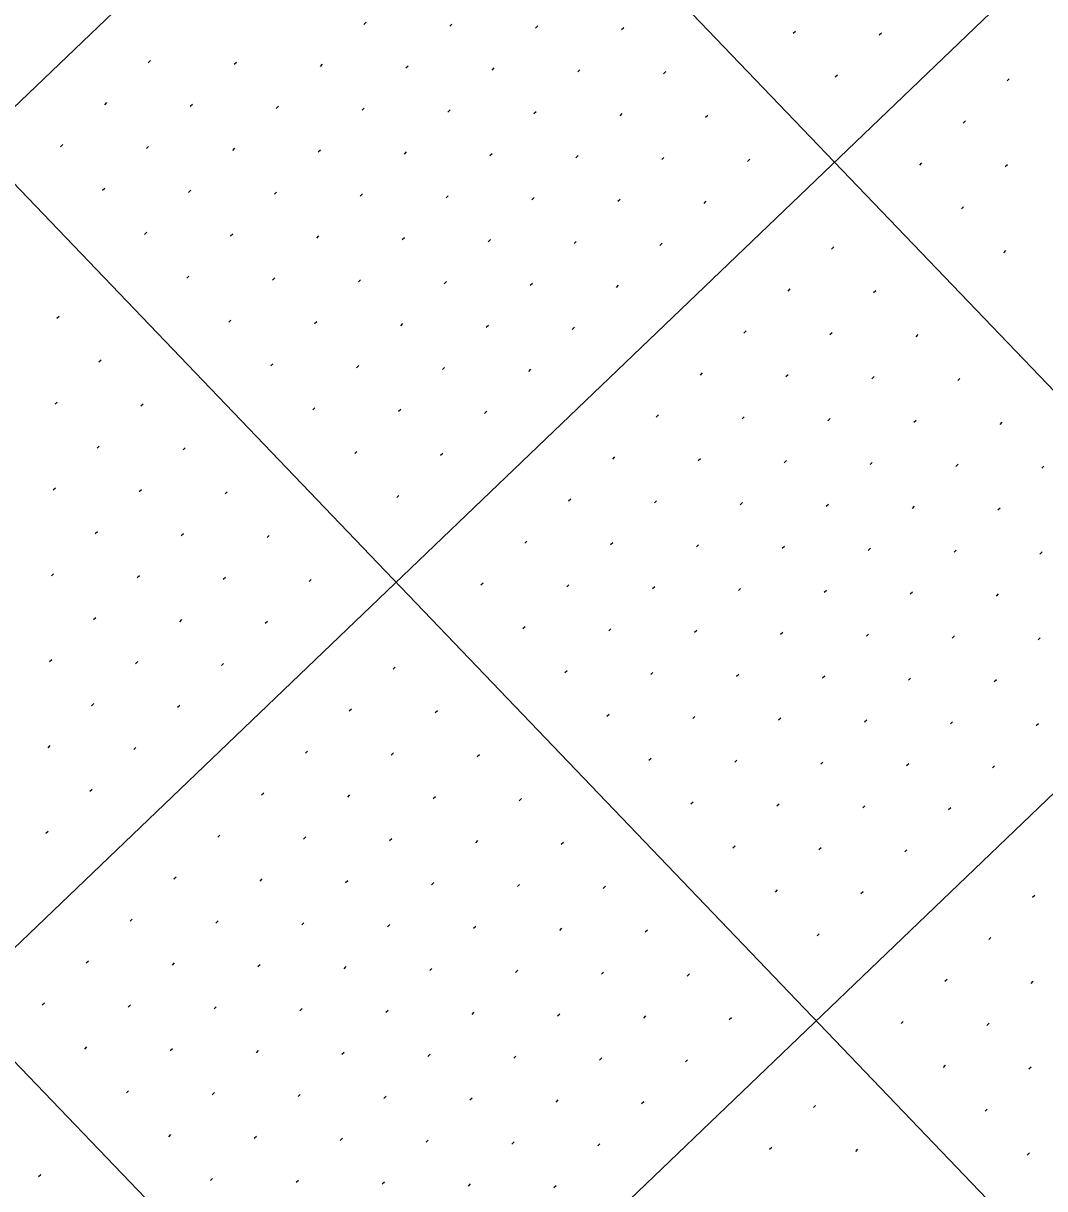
# Model space of a CAD drawing. Extents: x 2148987 to 2151117, y 142806 to 144993.
# Drawn here: x 2149584.5 to 2149668.6, y 143737.5 to 143833.4 of the extents above; entities that cross this region are included whole.
import ezdxf

# ---------------------------------------------------------------- set-up
doc = ezdxf.new("R2010")
doc.units = 0
doc.layers.add('PR_PIER_PH3', color=7, linetype='Continuous')
doc.layers.add('SHT_Profile_Grid_Minor', color=7, linetype='Continuous')

msp = doc.modelspace()

# ---------------------------------------------------------------- linework, layer by layer
at = {"layer": 'PR_PIER_PH3'}
for p, q in [((2150365.753, 144575.966), (2149228.618, 143486.218)), ((2150400.348, 144539.866), (2149263.213, 143450.119)), ((2150434.943, 144503.767), (2149297.808, 143414.019)), ((2149478.307, 144002.514), (2149824.258, 143641.519)), ((2149442.207, 143967.919), (2149788.159, 143606.924)), ((2149406.108, 143933.324), (2149752.059, 143572.329))]:
    msp.add_line(p, q, dxfattribs=at)
at = {"layer": 'SHT_Profile_Grid_Minor'}
for p, q in [((2149612.716, 143833.535), (2149612.536, 143833.362)), ((2149619.786, 143833.384), (2149619.605, 143833.211)), ((2149626.855, 143833.234), (2149626.675, 143833.061)), ((2149633.925, 143833.083), (2149633.744, 143832.911)), ((2149648.064, 143832.783), (2149647.883, 143832.61)), ((2149655.133, 143832.632), (2149654.953, 143832.459)), ((2149594.968, 143830.376), (2149594.787, 143830.203)), ((2149602.037, 143830.226), (2149601.857, 143830.053)), ((2149609.107, 143830.075), (2149608.926, 143829.902)), ((2149616.176, 143829.925), (2149615.995, 143829.752)), ((2149623.245, 143829.774), (2149623.065, 143829.601)), ((2149630.315, 143829.624), (2149630.134, 143829.451)), ((2149637.384, 143829.474), (2149637.204, 143829.301)), ((2149651.523, 143829.173), (2149651.343, 143829)), ((2149665.662, 143828.872), (2149665.482, 143828.699)), ((2149591.358, 143826.917), (2149591.177, 143826.744)), ((2149598.427, 143826.766), (2149598.247, 143826.593)), ((2149605.497, 143826.616), (2149605.316, 143826.443)), ((2149612.566, 143826.465), (2149612.386, 143826.292)), ((2149619.635, 143826.315), (2149619.455, 143826.142)), ((2149626.705, 143826.164), (2149626.524, 143825.992)), ((2149633.774, 143826.014), (2149633.594, 143825.841)), ((2149640.844, 143825.864), (2149640.663, 143825.691)), ((2149662.052, 143825.412), (2149661.872, 143825.239)), ((2149587.748, 143823.457), (2149587.567, 143823.284)), ((2149594.817, 143823.307), (2149594.637, 143823.134)), ((2149601.887, 143823.156), (2149601.706, 143822.983)), ((2149608.956, 143823.006), (2149608.776, 143822.833)), ((2149616.026, 143822.855), (2149615.845, 143822.682)), ((2149623.095, 143822.705), (2149622.914, 143822.532)), ((2149630.164, 143822.555), (2149629.984, 143822.382)), ((2149637.234, 143822.404), (2149637.053, 143822.231)), ((2149644.303, 143822.254), (2149644.123, 143822.081)), ((2149658.442, 143821.953), (2149658.262, 143821.78)), ((2149665.512, 143821.802), (2149665.331, 143821.629)), ((2149591.207, 143819.847), (2149591.027, 143819.674)), ((2149598.277, 143819.697), (2149598.096, 143819.524)), ((2149605.346, 143819.546), (2149605.166, 143819.373)), ((2149612.416, 143819.396), (2149612.235, 143819.223)), ((2149619.485, 143819.245), (2149619.305, 143819.072)), ((2149626.554, 143819.095), (2149626.374, 143818.922)), ((2149633.624, 143818.945), (2149633.443, 143818.772)), ((2149640.693, 143818.794), (2149640.513, 143818.621)), ((2149661.902, 143818.343), (2149661.721, 143818.17)), ((2149594.667, 143816.237), (2149594.486, 143816.064)), ((2149601.736, 143816.087), (2149601.556, 143815.914)), ((2149608.806, 143815.936), (2149608.625, 143815.763)), ((2149615.875, 143815.786), (2149615.695, 143815.613)), ((2149622.945, 143815.636), (2149622.764, 143815.463)), ((2149630.014, 143815.485), (2149629.834, 143815.312)), ((2149637.083, 143815.335), (2149636.903, 143815.162)), ((2149651.222, 143815.034), (2149651.042, 143814.861)), ((2149665.361, 143814.733), (2149665.181, 143814.56)), ((2149598.126, 143812.627), (2149597.946, 143812.454)), ((2149605.196, 143812.477), (2149605.015, 143812.304)), ((2149612.265, 143812.326), (2149612.085, 143812.153)), ((2149619.335, 143812.176), (2149619.154, 143812.003)), ((2149626.404, 143812.026), (2149626.224, 143811.853)), ((2149633.474, 143811.875), (2149633.293, 143811.702)), ((2149647.612, 143811.574), (2149647.432, 143811.401)), ((2149654.682, 143811.424), (2149654.501, 143811.251)), ((2149587.447, 143809.318), (2149587.266, 143809.145)), ((2149601.586, 143809.017), (2149601.405, 143808.844)), ((2149608.655, 143808.867), (2149608.475, 143808.694)), ((2149615.725, 143808.716), (2149615.544, 143808.544)), ((2149622.794, 143808.566), (2149622.614, 143808.393)), ((2149629.864, 143808.416), (2149629.683, 143808.243)), ((2149644.003, 143808.115), (2149643.822, 143807.942)), ((2149651.072, 143807.964), (2149650.891, 143807.791)), ((2149658.141, 143807.814), (2149657.961, 143807.641)), ((2149590.906, 143805.708), (2149590.726, 143805.535)), ((2149605.045, 143805.407), (2149604.865, 143805.234)), ((2149612.115, 143805.257), (2149611.934, 143805.084)), ((2149619.184, 143805.107), (2149619.004, 143804.934)), ((2149626.254, 143804.956), (2149626.073, 143804.783)), ((2149640.393, 143804.655), (2149640.212, 143804.482)), ((2149647.462, 143804.505), (2149647.282, 143804.332)), ((2149654.532, 143804.354), (2149654.351, 143804.181)), ((2149661.601, 143804.204), (2149661.42, 143804.031)), ((2149587.296, 143802.249), (2149587.116, 143802.076)), ((2149594.366, 143802.098), (2149594.185, 143801.925)), ((2149608.505, 143801.797), (2149608.324, 143801.625)), ((2149615.574, 143801.647), (2149615.394, 143801.474)), ((2149622.644, 143801.497), (2149622.463, 143801.324)), ((2149636.783, 143801.196), (2149636.602, 143801.023)), ((2149643.852, 143801.045), (2149643.672, 143800.872)), ((2149650.922, 143800.895), (2149650.741, 143800.722)), ((2149657.991, 143800.744), (2149657.811, 143800.571)), ((2149665.06, 143800.594), (2149664.88, 143800.421)), ((2149590.756, 143798.639), (2149590.575, 143798.466)), ((2149597.825, 143798.488), (2149597.645, 143798.315)), ((2149611.964, 143798.188), (2149611.784, 143798.015)), ((2149619.034, 143798.037), (2149618.853, 143797.864)), ((2149633.173, 143797.736), (2149632.992, 143797.563)), ((2149640.242, 143797.586), (2149640.062, 143797.413)), ((2149647.312, 143797.435), (2149647.131, 143797.262)), ((2149654.381, 143797.285), (2149654.201, 143797.112)), ((2149661.451, 143797.134), (2149661.27, 143796.961)), ((2149668.52, 143796.984), (2149668.339, 143796.811)), ((2149587.146, 143795.179), (2149586.965, 143795.006)), ((2149594.215, 143795.029), (2149594.035, 143794.856)), ((2149601.285, 143794.878), (2149601.104, 143794.705)), ((2149615.424, 143794.578), (2149615.243, 143794.405)), ((2149629.563, 143794.277), (2149629.382, 143794.104)), ((2149636.632, 143794.126), (2149636.452, 143793.953)), ((2149643.702, 143793.976), (2149643.521, 143793.803)), ((2149650.771, 143793.825), (2149650.591, 143793.652)), ((2149657.841, 143793.675), (2149657.66, 143793.502)), ((2149664.91, 143793.524), (2149664.73, 143793.351)), ((2149590.605, 143791.569), (2149590.425, 143791.396)), ((2149597.675, 143791.419), (2149597.494, 143791.246)), ((2149604.744, 143791.268), (2149604.564, 143791.095)), ((2149625.953, 143790.817), (2149625.772, 143790.644)), ((2149633.022, 143790.667), (2149632.842, 143790.494)), ((2149640.092, 143790.516), (2149639.911, 143790.343)), ((2149647.161, 143790.366), (2149646.981, 143790.193)), ((2149654.231, 143790.215), (2149654.05, 143790.042)), ((2149661.3, 143790.065), (2149661.12, 143789.892)), ((2149668.37, 143789.915), (2149668.189, 143789.742)), ((2149586.995, 143788.11), (2149586.815, 143787.937)), ((2149594.065, 143787.959), (2149593.884, 143787.786)), ((2149601.134, 143787.809), (2149600.954, 143787.636)), ((2149608.204, 143787.659), (2149608.023, 143787.486)), ((2149622.343, 143787.358), (2149622.162, 143787.185)), ((2149629.412, 143787.207), (2149629.232, 143787.034)), ((2149636.482, 143787.057), (2149636.301, 143786.884)), ((2149643.551, 143786.906), (2149643.371, 143786.733)), ((2149650.621, 143786.756), (2149650.44, 143786.583)), ((2149657.69, 143786.605), (2149657.51, 143786.432)), ((2149664.76, 143786.455), (2149664.579, 143786.282)), ((2149590.455, 143784.5), (2149590.274, 143784.327)), ((2149597.524, 143784.349), (2149597.344, 143784.176)), ((2149604.594, 143784.199), (2149604.413, 143784.026)), ((2149625.802, 143783.748), (2149625.622, 143783.575)), ((2149632.872, 143783.597), (2149632.691, 143783.424)), ((2149639.941, 143783.447), (2149639.761, 143783.274)), ((2149647.011, 143783.296), (2149646.83, 143783.123)), ((2149654.08, 143783.146), (2149653.9, 143782.973)), ((2149661.15, 143782.996), (2149660.969, 143782.823)), ((2149668.219, 143782.845), (2149668.039, 143782.672)), ((2149586.845, 143781.04), (2149586.665, 143780.867)), ((2149593.914, 143780.89), (2149593.734, 143780.717)), ((2149600.984, 143780.739), (2149600.803, 143780.567)), ((2149615.123, 143780.439), (2149614.942, 143780.266)), ((2149629.262, 143780.138), (2149629.081, 143779.965)), ((2149636.331, 143779.987), (2149636.151, 143779.814)), ((2149643.401, 143779.837), (2149643.22, 143779.664)), ((2149650.47, 143779.686), (2149650.29, 143779.513)), ((2149657.54, 143779.536), (2149657.359, 143779.363)), ((2149664.609, 143779.386), (2149664.429, 143779.213)), ((2149590.305, 143777.43), (2149590.124, 143777.257)), ((2149597.374, 143777.28), (2149597.193, 143777.107)), ((2149611.513, 143776.979), (2149611.332, 143776.806)), ((2149618.582, 143776.829), (2149618.402, 143776.656)), ((2149632.721, 143776.528), (2149632.541, 143776.355)), ((2149639.791, 143776.377), (2149639.61, 143776.204)), ((2149646.86, 143776.227), (2149646.68, 143776.054)), ((2149653.93, 143776.076), (2149653.749, 143775.904)), ((2149660.999, 143775.926), (2149660.819, 143775.753)), ((2149668.069, 143775.776), (2149667.888, 143775.603)), ((2149586.695, 143773.971), (2149586.514, 143773.798)), ((2149593.764, 143773.82), (2149593.584, 143773.647)), ((2149607.903, 143773.52), (2149607.723, 143773.347)), ((2149614.972, 143773.369), (2149614.792, 143773.196)), ((2149622.042, 143773.219), (2149621.861, 143773.046)), ((2149636.181, 143772.918), (2149636, 143772.745)), ((2149643.25, 143772.767), (2149643.07, 143772.594)), ((2149650.32, 143772.617), (2149650.139, 143772.444)), ((2149657.389, 143772.467), (2149657.209, 143772.294)), ((2149664.459, 143772.316), (2149664.278, 143772.143)), ((2149590.154, 143770.361), (2149589.974, 143770.188)), ((2149604.293, 143770.06), (2149604.113, 143769.887)), ((2149611.363, 143769.91), (2149611.182, 143769.737)), ((2149618.432, 143769.759), (2149618.251, 143769.586)), ((2149625.501, 143769.609), (2149625.321, 143769.436)), ((2149639.64, 143769.308), (2149639.46, 143769.135)), ((2149646.71, 143769.157), (2149646.529, 143768.984)), ((2149653.779, 143769.007), (2149653.599, 143768.834)), ((2149660.849, 143768.857), (2149660.668, 143768.684)), ((2149586.544, 143766.901), (2149586.364, 143766.728)), ((2149600.683, 143766.601), (2149600.503, 143766.428)), ((2149607.753, 143766.45), (2149607.572, 143766.277)), ((2149614.822, 143766.3), (2149614.642, 143766.127)), ((2149621.891, 143766.149), (2149621.711, 143765.976)), ((2149628.961, 143765.999), (2149628.78, 143765.826)), ((2149643.1, 143765.698), (2149642.919, 143765.525)), ((2149650.169, 143765.548), (2149649.989, 143765.375)), ((2149657.239, 143765.397), (2149657.058, 143765.224)), ((2149597.073, 143763.141), (2149596.893, 143762.968)), ((2149604.143, 143762.991), (2149603.962, 143762.818)), ((2149611.212, 143762.84), (2149611.032, 143762.667)), ((2149618.282, 143762.69), (2149618.101, 143762.517)), ((2149625.351, 143762.539), (2149625.17, 143762.366)), ((2149632.42, 143762.389), (2149632.24, 143762.216)), ((2149646.559, 143762.088), (2149646.379, 143761.915)), ((2149653.629, 143761.938), (2149653.448, 143761.765)), ((2149667.768, 143761.637), (2149667.587, 143761.464)), ((2149593.463, 143759.681), (2149593.283, 143759.509)), ((2149600.533, 143759.531), (2149600.352, 143759.358)), ((2149607.602, 143759.381), (2149607.422, 143759.208)), ((2149614.672, 143759.23), (2149614.491, 143759.057)), ((2149621.741, 143759.08), (2149621.561, 143758.907)), ((2149628.811, 143758.929), (2149628.63, 143758.756)), ((2149635.88, 143758.779), (2149635.699, 143758.606)), ((2149650.019, 143758.478), (2149649.838, 143758.305)), ((2149664.158, 143758.177), (2149663.977, 143758.004)), ((2149589.853, 143756.222), (2149589.673, 143756.049)), ((2149596.923, 143756.072), (2149596.742, 143755.899)), ((2149603.992, 143755.921), (2149603.812, 143755.748)), ((2149611.062, 143755.771), (2149610.881, 143755.598)), ((2149618.131, 143755.62), (2149617.951, 143755.447)), ((2149625.201, 143755.47), (2149625.02, 143755.297)), ((2149632.27, 143755.319), (2149632.09, 143755.146)), ((2149639.339, 143755.169), (2149639.159, 143754.996)), ((2149660.548, 143754.718), (2149660.367, 143754.545)), ((2149667.617, 143754.567), (2149667.437, 143754.394)), ((2149586.243, 143752.762), (2149586.063, 143752.59)), ((2149593.313, 143752.612), (2149593.132, 143752.439)), ((2149600.382, 143752.462), (2149600.202, 143752.289)), ((2149607.452, 143752.311), (2149607.271, 143752.138)), ((2149614.521, 143752.161), (2149614.341, 143751.988)), ((2149621.591, 143752.01), (2149621.41, 143751.837)), ((2149628.66, 143751.86), (2149628.48, 143751.687)), ((2149635.73, 143751.709), (2149635.549, 143751.536)), ((2149642.799, 143751.559), (2149642.618, 143751.386)), ((2149656.938, 143751.258), (2149656.758, 143751.085)), ((2149664.007, 143751.108), (2149663.827, 143750.935)), ((2149589.703, 143749.153), (2149589.522, 143748.98)), ((2149596.772, 143749.002), (2149596.592, 143748.829)), ((2149603.842, 143748.852), (2149603.661, 143748.679)), ((2149610.911, 143748.701), (2149610.731, 143748.528)), ((2149617.981, 143748.551), (2149617.8, 143748.378)), ((2149625.05, 143748.4), (2149624.87, 143748.227)), ((2149632.12, 143748.25), (2149631.939, 143748.077)), ((2149639.189, 143748.099), (2149639.009, 143747.927)), ((2149660.398, 143747.648), (2149660.217, 143747.475)), ((2149667.467, 143747.498), (2149667.286, 143747.325)), ((2149593.162, 143745.543), (2149592.982, 143745.37)), ((2149600.232, 143745.392), (2149600.051, 143745.219)), ((2149607.301, 143745.242), (2149607.121, 143745.069)), ((2149614.371, 143745.091), (2149614.19, 143744.918)), ((2149621.44, 143744.941), (2149621.26, 143744.768)), ((2149628.51, 143744.79), (2149628.329, 143744.617)), ((2149635.579, 143744.64), (2149635.399, 143744.467)), ((2149649.718, 143744.339), (2149649.538, 143744.166)), ((2149663.857, 143744.038), (2149663.677, 143743.865)), ((2149596.622, 143741.933), (2149596.441, 143741.76)), ((2149603.691, 143741.782), (2149603.511, 143741.609)), ((2149610.761, 143741.632), (2149610.58, 143741.459)), ((2149617.83, 143741.481), (2149617.65, 143741.308)), ((2149624.9, 143741.331), (2149624.719, 143741.158)), ((2149631.969, 143741.18), (2149631.789, 143741.007)), ((2149646.108, 143740.88), (2149645.928, 143740.707)), ((2149653.178, 143740.729), (2149652.997, 143740.556)), ((2149667.317, 143740.428), (2149667.136, 143740.255)), ((2149585.942, 143738.624), (2149585.762, 143738.451)), ((2149600.081, 143738.323), (2149599.901, 143738.15)), ((2149607.151, 143738.172), (2149606.97, 143737.999)), ((2149614.22, 143738.022), (2149614.04, 143737.849)), ((2149621.29, 143737.871), (2149621.109, 143737.698)), ((2149628.359, 143737.721), (2149628.179, 143737.548))]:
    msp.add_line(p, q, dxfattribs=at)

doc.saveas('drawing.dxf')
